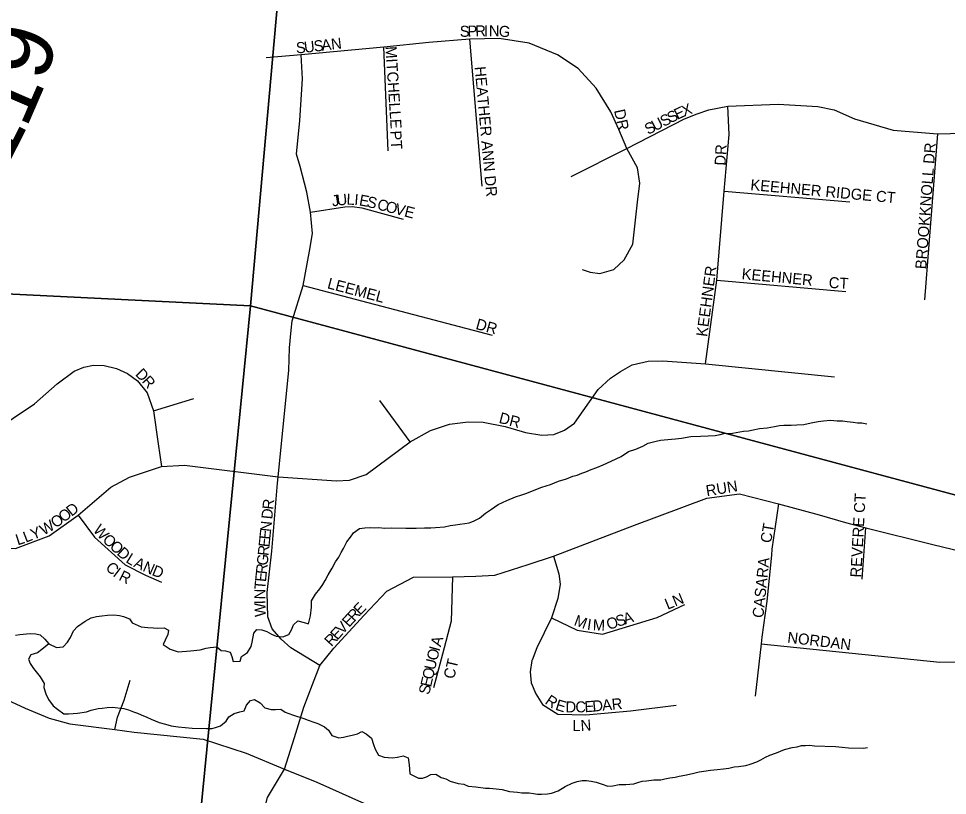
# Model space of a CAD drawing. Extents: x 1310247 to 1552180, y 377264 to 706493.
# Drawn here: x 1433472 to 1437687, y 486843 to 490370 of the extents above; entities that cross this region are included whole.
import ezdxf

# ---------------------------------------------------------------- set-up
doc = ezdxf.new("R2010")
doc.units = 0
for name, color, linetype in [('GM_X_Minor_River', 7, 'Continuous'), ('GM_X_Section', 7, 'Continuous'), ('GM_X_Township_Road', 7, 'Continuous'), ('GM_X_Township_Road_Text', 7, 'Continuous'), ('GM_X_Township_Subdivision', 7, 'Continuous'), ('GM_X_Township_Subdivision_Text', 7, 'Continuous')]:
    doc.layers.add(name, color=color, linetype=linetype)

msp = doc.modelspace()

# ---------------------------------------------------------------- linework, layer by layer
at = {"layer": 'GM_X_Minor_River'}
for points in [[(1434767.5, 487628.6), (1434787.4, 487621.9), (1434796.4, 487657.8), (1434801.6, 487697.8), (1434800.5, 487725.9), (1434819.4, 487757.5), (1434838.2, 487781), (1434852.8, 487800.6), (1434863.4, 487818.3), (1434876.2, 487844), (1434895.1, 487875.6), (1434910, 487903.2), (1434924.7, 487924.8), (1434935.3, 487946.6), (1434945.9, 487964.3), (1434960.8, 487994), (1434977.5, 488015.5), (1434992.1, 488035.2), (1435018.8, 488054.4), (1435043, 488057.7), (1435067.1, 488059), (1435087.1, 488058.4), (1435105.2, 488059.8), (1435133.2, 488057), (1435163.4, 488058), (1435229.5, 488056), (1435275.7, 488056.6), (1435313.9, 488057.5), (1435342, 488058.6), (1435364.1, 488059.9), (1435404.3, 488062.7), (1435430.6, 488067.9), (1435454.8, 488071.2), (1435474.9, 488074.6), (1435497.1, 488078), (1435517.3, 488081.3), (1435535.6, 488088.8), (1435564, 488102), (1435590.8, 488125.3), (1435617.4, 488142.5), (1435648.1, 488163.7), (1435686.8, 488182.5), (1435727.4, 488199.4), (1435755.8, 488208.5), (1435778.1, 488215.9), (1435796.4, 488223.4), (1435847.1, 488241.9), (1435885.6, 488254.8), (1435922.2, 488269.7), (1435958.6, 488280.6), (1435987, 488291.8), (1436007.2, 488297.2), (1436027.6, 488306.6), (1436045.8, 488312.1), (1436070.2, 488323.4), (1436096.6, 488332.6), (1436125, 488343.8), (1436161.6, 488360.7), (1436206.4, 488381.4), (1436239.2, 488404.5), (1436273.6, 488415.5), (1436304.1, 488428.6), (1436328.6, 488441.9), (1436365, 488450.8), (1436385.2, 488456.3), (1436435.5, 488460.7), (1436453.6, 488462.2), (1436479.8, 488465.4), (1436522.1, 488472.1), (1436566.3, 488474.8), (1436600.5, 488475.8), (1436632.6, 488476.8), (1436654.9, 488482.1), (1436673, 488485.6), (1436711.2, 488488.4), (1436761.7, 488496.9), (1436783.8, 488498.3), (1436806, 488503.6), (1436834.2, 488508.8), (1436868.5, 488511.7), (1436902.8, 488518.7), (1436924.9, 488522), (1436945, 488523.5), (1436977.2, 488524.5), (1437003.3, 488525.7), (1437035.5, 488526.7), (1437055.7, 488532.1), (1437075.9, 488535.5), (1437100.1, 488540.8), (1437124.3, 488544), (1437156.5, 488547.1), (1437186.5, 488544.2), (1437210.5, 488543.4), (1437232.5, 488540.8), (1437258.5, 488538), (1437278.5, 488535.3), (1437298.6, 488534.7), (1437320.5, 488530)], [(1433457.3, 487570.3), (1433477.5, 487573.7), (1433507.7, 487576.8), (1433525.8, 487578.2), (1433549.9, 487577.5), (1433569.8, 487572.8), (1433591.3, 487552.1), (1433608.7, 487531.5), (1433644.3, 487514.4), (1433674.5, 487517.5), (1433693.2, 487539), (1433707.9, 487560.6), (1433720.8, 487590.3), (1433739.4, 487609.8), (1433774.3, 487634.8), (1433800.8, 487650.1), (1433825.1, 487655.4), (1433849.2, 487658.6), (1433875.4, 487661.9), (1433903.6, 487663), (1433929.6, 487660.2), (1433947.5, 487655.6), (1433975.3, 487644.8), (1433986.8, 487626.3), (1434028.4, 487609), (1434058.4, 487606.1), (1434084.4, 487603.3), (1434104.5, 487602.7), (1434132.6, 487603.8), (1434152.4, 487593.2), (1434149.8, 487573.2), (1434137, 487547.5), (1434128.4, 487527.7), (1434159.9, 487506.6), (1434195.7, 487495.5), (1434252, 487499.8), (1434296.3, 487504.5), (1434322.6, 487511.7), (1434340.7, 487515.2), (1434370.9, 487518.3), (1434390.5, 487501.6), (1434410.5, 487499), (1434432.4, 487494.3), (1434439.9, 487474), (1434445.2, 487451.8), (1434477.4, 487452.8), (1434484, 487474.6), (1434510.6, 487491.9), (1434527.5, 487519.5), (1434532.1, 487539.4), (1434539.3, 487579.3), (1434553.8, 487597), (1434575.8, 487594.3), (1434597.7, 487587.6), (1434619.4, 487574.9), (1434641.2, 487566.2), (1434671.3, 487563.3), (1434697.7, 487574.5), (1434710.3, 487594.2), (1434719, 487618), (1434739.6, 487635.5), (1434767.5, 487628.6)], [(1433608.7, 487531.5), (1433577.9, 487506.4), (1433557.4, 487490.9), (1433527, 487481.8), (1433516.4, 487462.1), (1433523.8, 487441.8), (1433539.2, 487419.2), (1433570.2, 487382.1), (1433587.4, 487351.5), (1433586.9, 487333.5), (1433596.1, 487305.1), (1433607.3, 487278.6), (1433628.6, 487249.9), (1433648.2, 487235.2), (1433677.7, 487214.3), (1433697.7, 487213.7), (1433719.9, 487215), (1433740, 487216.4), (1433780.3, 487223.2), (1433800.6, 487230.6), (1433832.9, 487237.6), (1433851, 487239.1), (1433873.2, 487242.4), (1433897.3, 487243.7), (1433949.3, 487238.1), (1433971.2, 487231.4), (1433993, 487222.7), (1434010.9, 487216.1), (1434028.8, 487209.6), (1434054.5, 487198.8), (1434074.3, 487190.1), (1434110, 487175), (1434137.9, 487166.1), (1434163.8, 487159.3), (1434195.7, 487154.3), (1434259.8, 487148.3), (1434323.9, 487146.4), (1434350, 487147.6), (1434370.3, 487153), (1434388.5, 487158.4), (1434413.2, 487179.8), (1434425.8, 487199.5), (1434450.3, 487214.8), (1434476.6, 487222), (1434494.9, 487227.5), (1434505.7, 487253.2), (1434524.3, 487274.7), (1434542.5, 487278.2), (1434568.2, 487263.3), (1434589.6, 487240.6), (1434617.5, 487233.7), (1434637.5, 487233.1), (1434661.6, 487234.4), (1434681.3, 487221.7), (1434715.1, 487208.7), (1434766.8, 487193), (1434786.6, 487184.4), (1434812.4, 487175.6), (1434830.3, 487169), (1434860, 487154.1), (1434877.6, 487139.5), (1434892.9, 487114.9), (1434924.7, 487103.9), (1434946.9, 487107.2), (1434965.1, 487112.7), (1434985.3, 487116.1), (1435009.6, 487123.4), (1435029.9, 487132.8), (1435049.7, 487122.2), (1435073.2, 487103.4), (1435082.4, 487075), (1435089.8, 487052.7), (1435105.1, 487026.1), (1435130.9, 487017.3), (1435148.9, 487014.8), (1435168.9, 487014.2), (1435191.1, 487017.5), (1435217.4, 487022.7), (1435239.2, 487014), (1435244.3, 486981.8), (1435247.1, 486941.5), (1435286.7, 486922.2), (1435304.7, 486921.7), (1435322.9, 486927.1), (1435343.3, 486938.6), (1435365.5, 486939.9), (1435389.1, 486925.1), (1435411, 486918.4), (1435430.7, 486907.8), (1435466.5, 486896.7), (1435492.5, 486893.9), (1435512.4, 486885.2), (1435546.4, 486882.2), (1435590.4, 486876.8), (1435608.4, 486876.3), (1435638.4, 486873.4), (1435666.5, 486870.5), (1435700.3, 486861.4), (1435718.3, 486858.9), (1435736.3, 486858.3), (1435756.3, 486855.7)], [(1435756.3, 486855.7), (1435788.4, 486854.7), (1435808.4, 486852.1), (1435826.4, 486849.5), (1435844.4, 486849), (1435872.6, 486850.1), (1435890.7, 486853.6), (1435921.2, 486864.7), (1435951.8, 486883.8), (1435984.4, 486898.9), (1436006.7, 486906.3), (1436028.9, 486911.6), (1436048.9, 486911), (1436070.9, 486908.3), (1436092.9, 486903.6), (1436120.7, 486894.8), (1436146.5, 486885.9), (1436168.7, 486887.3), (1436196.9, 486892.4), (1436227, 486893.5), (1436263.2, 486896.4), (1436281.5, 486901.9), (1436301.7, 486907.3), (1436321.8, 486908.7), (1436354.1, 486913.7), (1436386.2, 486914.7), (1436404.4, 486918.2), (1436426.6, 486923.5), (1436450.8, 486926.8), (1436468.9, 486930.3), (1436495.2, 486935.5), (1436529.5, 486942.5), (1436559.8, 486949.6), (1436582, 486952.9), (1436612.2, 486958), (1436642.4, 486961.1), (1436670.6, 486964.2), (1436694.8, 486967.5), (1436719, 486972.8), (1436739.1, 486974.2), (1436771.4, 486979.2), (1436791.6, 486984.6), (1436822, 486995.8), (1436840.4, 487005.2), (1436860.8, 487016.6), (1436881.1, 487026.1), (1436911.6, 487037.2), (1436948.1, 487052.1), (1436982.5, 487061.1), (1437004.7, 487064.4), (1437024.9, 487069.8), (1437042.9, 487069.3), (1437063.1, 487070.7), (1437083, 487068.1), (1437179.3, 487065.1), (1437209.3, 487062.2), (1437237.3, 487059.3), (1437305.5, 487057.2), (1437323.6, 487060.7)]]:
    msp.add_lwpolyline(points, dxfattribs=at)
at = {"layer": 'GM_X_Section'}
for points in [[(1429758, 494823.6), (1434995.6, 494353), (1434523.9, 489065.4), (1429255.8, 489324.6)], [(1434995.6, 494353), (1440691.2, 492805.3), (1440171.6, 487550.2), (1434523.9, 489065.4)], [(1434523.9, 489065.4), (1433994.3, 483685), (1428777.4, 483907.1), (1429255.8, 489324.6)], [(1434523.9, 489065.4), (1440171.6, 487550.2), (1439630.2, 482211.5), (1433994.3, 483685)]]:
    msp.add_lwpolyline(points, close=True, dxfattribs=at)
at = {"layer": 'GM_X_Township_Road'}
msp.add_lwpolyline([(1433156.7, 487398.1), (1433502.2, 487239), (1433611.4, 487193.7), (1433704.9, 487168.8), (1433909.3, 487142.8), (1433997.1, 487130.8), (1434309.7, 487098), (1434504.5, 487035.7), (1434679.1, 486962.5), (1434825.3, 486902.8), (1435430.5, 486633.2), (1435599.6, 486546.5), (1435757.5, 486490.2), (1436056, 486418.9), (1437732.5, 486039), (1438013.5, 485971.1), (1438126.7, 485941.5), (1438384.8, 485877.1), (1438836.2, 485767.5), (1439259.5, 485656.9), (1439362.8, 485657.9), (1439422.7, 485657)], dxfattribs=at)
at = {"layer": 'GM_X_Township_Subdivision'}
for points in [[(1436029.3, 489231.3), (1436066.1, 489219), (1436110, 489212), (1436173.1, 489231.3), (1436220.5, 489275.2), (1436259, 489345.3), (1436280.1, 489536.5), (1436290.6, 489622.4), (1436280.1, 489692.5), (1436231.8, 489780.2), (1436195.9, 489866.1), (1436159.1, 489946.8), (1436092.4, 490053.8), (1436011.8, 490143.2), (1435917.1, 490204.6), (1435789.1, 490259), (1435652.3, 490280), (1435519, 490276.5), (1435333.1, 490260.7), (1435128.8, 490240.6), (1434754.4, 490204.6), (1434595.7, 490191.4)], [(1435576.3, 489609.2), (1435519, 490276.5)], [(1435148.4, 489769.6), (1435128.8, 490240.6)], [(1434708.7, 488955.5), (1434712.8, 488997.5), (1434763.8, 489158.3), (1434791.3, 489313.3), (1434805, 489393.7), (1434797.1, 489491.8), (1434779.5, 489582), (1434769.7, 489623.2), (1434750.1, 489697.7), (1434732.4, 489754.6), (1434748.3, 489907.4), (1434760.5, 490096.8), (1434754.4, 490204.6)], [(1435979.4, 489652.4), (1436231.8, 489780.2), (1436493.4, 489914.9), (1436550.5, 489938.2), (1436604.4, 489954.9), (1436691, 489972.1), (1436918.7, 489982), (1437098.1, 489970.9), (1437173.4, 489955.7), (1437265.6, 489914.1), (1437440.3, 489863.6), (1437641.3, 489846.1), (1437819.5, 489850.6), (1437956.4, 489900.6), (1438091.4, 489952.7)], [(1436589.8, 488802), (1436641.2, 489182.7), (1436673.5, 489586.6), (1436696.3, 489844.3), (1436691, 489972.1)], [(1437641.3, 489846.1), (1437582.8, 489093.8)], [(1436673.5, 489586.6), (1437244.2, 489537.9)], [(1434797.1, 489491.8), (1434952.5, 489515.6), (1434985.8, 489516.8), (1435029.3, 489510.2), (1435217.6, 489459.8)], [(1434763.8, 489158.3), (1435620.8, 488931.9)], [(1436641.2, 489182.7), (1437225.7, 489130.8)], [(1434839.6, 487432.8), (1434707.2, 487513.6), (1434662.9, 487552.3), (1434622.3, 487598.9), (1434602.5, 487653.8), (1434600.1, 487764.1), (1434620.5, 487952.7), (1434646.4, 488260.3), (1434649.3, 488289), (1434698.9, 488772.2), (1434701, 488875.9), (1434708.7, 488955.5)], [(1435757.5, 488495.6), (1435772.8, 488491.1), (1435845.7, 488478.6), (1435901, 488481.9), (1435949.5, 488500.8), (1435995.3, 488532.6), (1436102.2, 488685.7), (1436158.4, 488737.9), (1436203.7, 488768.3), (1436256.4, 488797.8), (1436328.2, 488814.4), (1436396, 488816.8), (1436589.8, 488802), (1437175.2, 488743.4)], [(1432353.6, 488165.6), (1432431.8, 488146.8), (1432502.6, 488144.5), (1432580.8, 488149.1), (1432682.7, 488172.3), (1433014.6, 488325.2), (1433348.6, 488490.2), (1433544, 488621.5), (1433647.5, 488712.1), (1433724.6, 488768.8), (1433768.4, 488786.8), (1433811.8, 488796.5), (1433859.7, 488794.2), (1433916.5, 488781.2), (1433966.8, 488758.2), (1434012, 488725.9), (1434055.3, 488670.5), (1434084.5, 488589.8), (1434104.7, 488439.4), (1434120.9, 488336.1)], [(1434084.5, 488589.8), (1434267, 488645.4)], [(1435249, 488448.5), (1435111.3, 488636.7)], [(1433014.6, 488325.2), (1433091.6, 488150.3), (1433166.7, 488061.3), (1433252.6, 487997.9), (1433350.4, 487969.8), (1433458.1, 487964.4), (1433610.6, 488021), (1433742.8, 488115.7), (1433890.6, 488242.9), (1433974.6, 488288.6), (1434120.9, 488336.1), (1434224.2, 488342.1), (1434649.3, 488289), (1434914.3, 488271.5), (1434973.3, 488274.7), (1435049.5, 488299.6), (1435249, 488448.5), (1435341.5, 488500.3), (1435426.8, 488528), (1435512.2, 488538.6), (1435580.4, 488537.7), (1435679.6, 488518.3), (1435757.5, 488495.6)], [(1435899.7, 487929.6), (1436266.6, 488069.6), (1436595.5, 488193.3), (1436742.8, 488212.1), (1436920.5, 488166.9)], [(1436920.5, 488166.9), (1436890.5, 487961.7), (1436887.9, 487934.6)], [(1436920.5, 488166.9), (1437104.6, 488116.6), (1437223.7, 488082.1), (1437316.1, 488058.6), (1437620.4, 487982.1), (1437983.6, 487893.9)], [(1433742.8, 488115.7), (1433817, 488015.5), (1433954.9, 487890.1), (1434047.5, 487842.6), (1434120.7, 487811.8)], [(1437299.7, 487824.5), (1437316.1, 488058.6)], [(1436887.9, 487934.6), (1436867.5, 487724.6), (1436844.7, 487561.8), (1436841.3, 487531.5), (1436815.1, 487293.5)], [(1434679.1, 486962.5), (1434723.8, 487105.8), (1434766.7, 487243.2), (1434806.3, 487347.5), (1434839.6, 487432.8), (1434902.3, 487512.2), (1435039.8, 487662.1), (1435143.4, 487770.4), (1435264.5, 487834.6), (1435441.2, 487835.2), (1435547.6, 487839.1), (1435632.5, 487843.1), (1435783.9, 487892.3), (1435899.7, 487929.6)], [(1435899.7, 487929.6), (1435923.2, 487848.9), (1435929.2, 487801.9), (1435919.7, 487737.6), (1435890.1, 487648.7), (1435823.5, 487513.7), (1435801.9, 487456.7)], [(1435441.2, 487835.2), (1435434.7, 487634.1), (1435394.9, 487484.4), (1435355.2, 487331.3)], [(1435890.1, 487648.7), (1436006.7, 487593.3), (1436121.4, 487574.7), (1436369.2, 487650.6), (1436495, 487709.8)], [(1436841.3, 487531.5), (1437652.5, 487447.7), (1437837, 487450.9), (1437947.8, 487457.7), (1438081.7, 487469.7), (1438149.1, 487504.6), (1438214.7, 487527.6), (1438391.2, 487584.8), (1438471.4, 487601), (1438547.3, 487635.9), (1438608.6, 487688.9)], [(1435801.9, 487456.7), (1435801.4, 487455.4), (1435793.9, 487404.5), (1435797.7, 487354.5), (1435819.8, 487304.6), (1435849.4, 487256.5), (1435919.7, 487212.1), (1436045.5, 487208.4), (1436249, 487226.9), (1436456.2, 487252.8)], [(1433909.3, 487142.8), (1433920.8, 487199.2), (1433950.9, 487276.1), (1433978.9, 487366.2)], [(1435034.7, 486055.4), (1435026.3, 486181.4), (1435015.1, 486298), (1434897.7, 486355.7), (1434816, 486392.6), (1434742.7, 486413.3), (1434686.9, 486441.5), (1434621.8, 486517.1), (1434575.2, 486631.5), (1434570.7, 486713.7), (1434602, 486834), (1434679.1, 486962.5)]]:
    msp.add_lwpolyline(points, dxfattribs=at)

# ---------------------------------------------------------------- texts
at = {"layer": 'GM_X_Township_Road_Text'}
for s, rotation, p in [('9', 74.4316, (1433593.5, 490077.5)), ('1', 66.6462, (1433505.4, 489866)), ('1', 63.0524, (1433412.9, 489682.7))]:
    msp.add_text(s, height=300, rotation=rotation, dxfattribs=at).set_placement(p)
at = {"layer": 'GM_X_Township_Subdivision_Text'}
for s, rotation, p in [('S', 1.3525, (1435474.5, 490286.7)), ('P', 1.3525, (1435509.6, 490287.6)), ('R', 1.348, (1435544.8, 490288.4)), ('I', 1.3622, (1435584.4, 490289.3)), ('N', 0.0656, (1435606.1, 490289.9)), ('G', 353.0769, (1435648.5, 490290)), ('S', 3.3079, (1434731.9, 490212)), ('U', 6.5051, (1434770, 490214.3)), ('S', 6.791, (1434814, 490219.3)), ('A', 6.7916, (1434849, 490223.4)), ('N', 6.7916, (1434892.7, 490228.6)), ('MITCHELLE', 273.6672, (1435136.5, 490242.7)), ('HEATHER ANN DR', 275.1943, (1435541.1, 490150.6)), ('DR', 282.2873, (1436173.7, 489952.7)), ('E', 25.8075, (1436461.3, 489909.4)), ('X', 21.2007, (1436492, 489924.3)), ('U', 27.1316, (1436359.7, 489857.3)), ('S', 27.1332, (1436398.9, 489877.4)), ('S', 27.121, (1436430.2, 489893.5)), ('S', 27.121, (1436328.4, 489841.3)), ('PT', 273.581, (1435158.5, 489859.9)), ('DR', 86.983, (1436679.9, 489701.4)), ('BROOKKNOLL DR', 85.639, (1437590.5, 489230.8)), ('KEEHNER RIDGE CT', 354.8051, (1436791.2, 489591.5)), ('J', 8.8658, (1434896.6, 489516.6)), ('U', 6.8688, (1434917.9, 489519.9)), ('L', 358.3193, (1434959.6, 489525.1)), ('I', 355.4052, (1434994.1, 489524.1)), ('E', 349.5742, (1435014.7, 489522.5)), ('S', 346.1095, (1435048.6, 489516.3)), ('C', 345.4658, (1435095.4, 489504.6)), ('O', 345.4628, (1435133.7, 489494.7)), ('V', 345.4628, (1435176.3, 489483.6)), ('E', 345.4636, (1435218.9, 489472.6)), ('KEEHNER', 82.3506, (1436596.4, 488923.4)), ('KEEHNER', 354.7274, (1436751.6, 489186.7)), ('CT', 356.8158, (1437147.2, 489147.1)), ('LEEMEL', 345.2032, (1434869.7, 489146.2)), ('DR', 344.4724, (1435543.1, 488961.4)), ('D', 313.7558, (1433998.4, 488753)), ('R', 311.9764, (1434028.5, 488721.5)), ('DR', 345.25, (1435648.4, 488535.3)), ('RUN', 9.4605, (1436595.2, 488201)), ('R', 84.223, (1434627.5, 488139.2)), ('REVERE CT', 86.9061, (1437295.7, 487831.4)), ('O', 36.3038, (1433675.7, 488080.6)), ('D', 38.1461, (1433712.5, 488107.7)), ('D', 84.2307, (1434623, 488095.4)), ('O', 36.482, (1433640.3, 488054.5)), ('Y', 21.1419, (1433537.1, 488002.8)), ('W', 30.2329, (1433585.9, 488022.4)), ('W', 311.193, (1433807.2, 488046)), ('N', 84.2253, (1434617.3, 488038.5)), ('CT', 80.5367, (1436886.6, 487986.5)), ('L', 18.0329, (1433468, 487978.2)), ('L', 21.2013, (1433504.3, 487990.1)), ('O', 317.7019, (1433849.2, 487998.5)), ('E', 84.2245, (1434613.7, 488003.5)), ('O', 317.9894, (1433881.9, 487968.7)), ('R', 84.2241, (1434606.2, 487929.1)), ('E', 84.2255, (1434610.2, 487968.5)), ('D', 317.9844, (1433914.6, 487939.3)), ('L', 328.2447, (1433955.1, 487904)), ('G', 84.2253, (1434601.8, 487885.3)), ('C', 315.9015, (1433863.1, 487873.4)), ('A', 334.5937, (1433990.4, 487882.5)), ('N', 336.2183, (1434031.5, 487863)), ('R', 84.2189, (1434597.8, 487845.9)), ('CASARA', 84.0932, (1436851.4, 487647.3)), ('I', 322.6186, (1433896.4, 487841.7)), ('R', 333.8659, (1433923, 487822.7)), ('D', 338.1356, (1434073.5, 487844.6)), ('E', 84.2255, (1434594.3, 487810.9)), ('T', 85.0208, (1434591.2, 487776)), ('N', 89.7596, (1434591.1, 487733.1)), ('I', 92.1858, (1434591.9, 487711.7)), ('E', 46.3039, (1435022, 487658.6)), ('LN', 22.3798, (1436417.1, 487685.6)), ('W', 92.1861, (1434594.1, 487654.5)), ('R', 47.5029, (1434995.4, 487629.6)), ('V', 47.5063, (1434941.9, 487571.2)), ('E', 47.4929, (1434971.6, 487603.7)), ('M', 339.8224, (1435988.7, 487617.3)), ('I', 351.7523, (1436049.3, 487596.3)), ('M', 357.937, (1436076.9, 487592.7)), ('O', 19.0968, (1436149.5, 487593.7)), ('S', 17.9252, (1436190.8, 487608)), ('A', 17.9393, (1436224.3, 487618.9)), ('E', 47.4929, (1434918.1, 487545.3)), ('R', 47.4992, (1434891.4, 487516.1)), ('A', 73.7184, (1435387.4, 487515.4)), ('NORDAN', 353.2339, (1436958.6, 487536.7)), ('I', 74.511, (1435381.6, 487494.4)), ('O', 75.9134, (1435371, 487452)), ('U', 76.8702, (1435361, 487409.4)), ('CT', 76.7605, (1435448.1, 487369)), ('Q', 76.8758, (1435351, 487366.5)), ('S', 76.8815, (1435335.1, 487298)), ('E', 76.8682, (1435343.1, 487332.2)), ('R', 325.6228, (1435857.1, 487262.5)), ('E', 342.699, (1435904.4, 487233.1)), ('D', 359.79, (1435954, 487220.2)), ('C', 0.5996, (1435998.8, 487220)), ('E', 3.9744, (1436041.6, 487220.5)), ('D', 5.5053, (1436078.2, 487223.1)), ('A', 5.5674, (1436122, 487227.3)), ('R', 5.5839, (1436165.8, 487231.6)), ('L', 0.2186, (1435985.2, 487134.9)), ('N', 4.0198, (1436023.9, 487135.1))]:
    msp.add_text(s, height=50, rotation=rotation, dxfattribs=at).set_placement(p)

doc.saveas('drawing.dxf')
